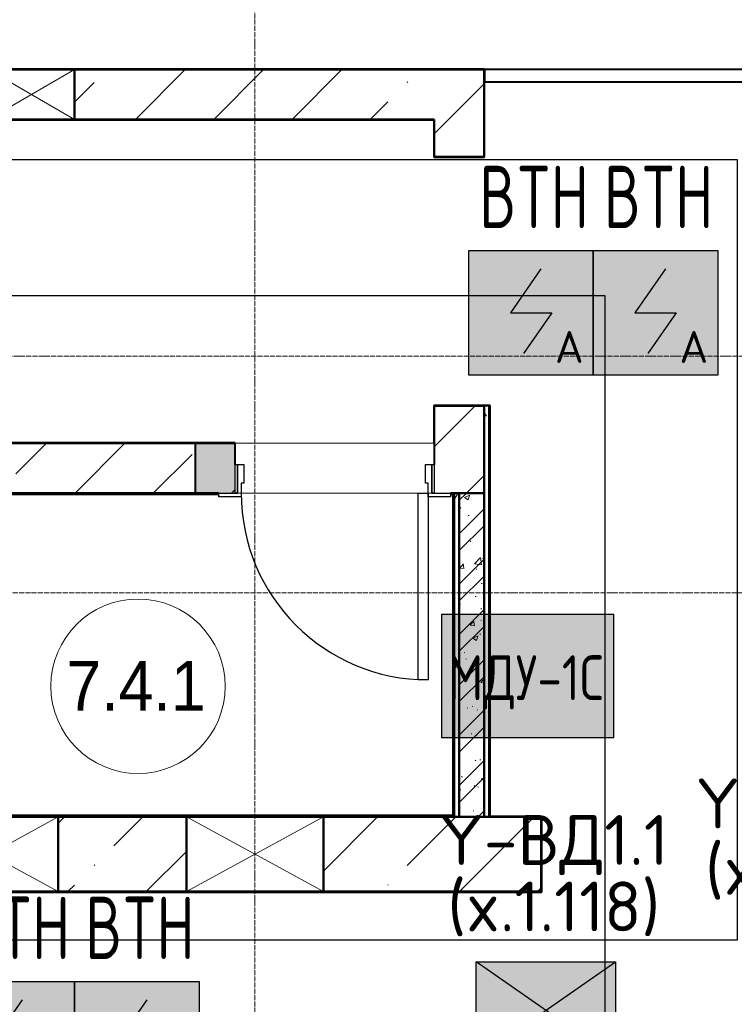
# Model space of a CAD drawing. Header units: millimetres. Extents: x -135639 to 224623, y -383017 to -59102.
# Tile 314 of 494: x 41269 to 44138, y -127774 to -123821. Entities that reach past the tile are written whole.
import ezdxf
from ezdxf.enums import TextEntityAlignment as Align

# ---------------------------------------------------------------- set-up
doc = ezdxf.new("R2010")
doc.units = ezdxf.units.MM
doc.linetypes.add('CONTINOUS', pattern=[0])
doc.linetypes.add('Линия сетки', pattern=[25, 20, -2.5, 0, -2.5])
for name, color, linetype, lineweight in [('#СПС_КЛ_R3', 190, 'Continuous', 30), ('A-010-A_ROOM', 7, 'Continuous', 20), ('A-200-M_WALL', 7, 'Continuous', 18), ('A-200-M_WALL_EXT', 7, 'Continuous', 18), ('A-200-M_WALL_INT', 7, 'Continuous', 18), ('A-200-M_WALL_PAT', 7, 'Continuous', 40), ('A-314-M_WINDOW', 7, 'Continuous', 18), ('A-325-M_DOOR', 7, 'Continuous', 18), ('A-325-M_DOOR__FRAME', 7, 'Continuous', 30), ('A-325-M_DOOR_OPENING', 7, 'Continuous', 18), ('A-325-M_DOOR_PANEL', 7, 'Continuous', 30), ('Z-030-M_GRID', 7, 'Continuous', 9), ('Z-060-M_DETAIL', 7, 'Continuous', 18), ('Арматура воздуховодов', 7, 'Continuous', 18), ('ОС', 5, 'Continuous', 25), ('ПС', 7, 'Continuous', 40), ('СС-011-ПОЖ-СИГНАЛИЗАЦИЯ', 1, 'Continuous', 30)]:
    doc.layers.add(name, color=color, linetype=linetype, lineweight=lineweight)
doc.layers.add('ССПС', color=5, linetype='Continuous')
doc.styles.add('1111', font='isocpeur.ttf')
doc.styles.add('Arial_2', font='arial.ttf', dxfattribs={"width": 0.9, "height": 400})
doc.styles.add('ISOCPEUR', font='isocpeur.ttf', dxfattribs={"height": 300})
pattern_1 = [(0, (0, 0), (406.4, 101.6), [33.528, -271.272, 33.528, -271.272, -1625.6]), (0, (0, 0), (406.4, 101.6), [-609.6, 33.528, -576.072, 33.528, -271.272, -711.2]), (0, (0, 0), (406.4, 101.6), [-1524, 33.528, -169.672, 33.528, -474.472]), (120, (152.4, 50.8), (-291.18818, 301.15272), [33.528, -271.272, 33.528, -271.272, -1625.6]), (120, (152.4, 50.8), (-291.18818, 301.15272), [-609.6, 33.528, -576.072, 33.528, -271.272, -711.2]), (120, (152.4, 50.8), (-291.18818, 301.15272), [-1524, 33.528, -169.672, 33.528, -474.472]), (240, (203.2, 254), (-115.21182, -402.75272), [33.528, -271.272, 33.528, -271.272, -1625.6]), (240, (203.2, 254), (-115.21182, -402.75272), [-609.6, 33.528, -576.072, 33.528, -271.272, -711.2]), (240, (203.2, 254), (-115.21182, -402.75272), [-1524, 33.528, -169.672, 33.528, -474.472])]
pattern_2 = [(45, (0, 0), (-314.309, 314.309), []), (45, (314.3, 0), (-314.309, 314.309), [555.625, -111.125, 3.353, -107.772])]

# ---------------------------------------------------------------- blocks, each defined once
blk = doc.blocks.new('101_Дверь_Однопольная - _ПЧ_Мет_700х2000_Служеб помещения_угловая коробка_EI30_Пр-V34-B1_-7_650_')
at = {"layer": 'A-325-M_DOOR', "color": 253, "lineweight": 30, "true_color": 0xaaaaaa}
for p, q in [((-400, 100), (-390, 100)), ((-400, -15), (-400, 100)), ((-390, 100), (-390, -15)), ((390, -15), (390, 100)), ((390, 100), (400, 100)), ((400, 100), (400, -15)), ((-390, -15), (-400, -15)), ((400, -15), (390, -15))]:
    blk.add_line(p, q, dxfattribs=at)
at = {"layer": 'A-325-M_DOOR__FRAME', "color": 253, "true_color": 0xaaaaaa}
for p, q in [((-465, 115), (-375, 115)), ((-465, 100), (-465, 115)), ((-390, 100), (-465, 100)), ((-390, -15), (-390, 100)), ((-375, 115), (-375, 60)), ((375, 115), (465, 115)), ((375, 60), (375, 115)), ((390, 100), (390, -15)), ((465, 100), (390, 100)), ((465, 115), (465, 100)), ((-375, 60), (-365, 60)), ((-365, 60), (-365, -15)), ((365, 60), (375, 60)), ((365, -15), (365, 60)), ((-365, -15), (-390, -15)), ((390, -15), (365, -15))]:
    blk.add_line(p, q, dxfattribs=at)
at = {"layer": 'A-325-M_DOOR_PANEL', "color": 253, "true_color": 0xaaaaaa}
for p, q in [((-375, 850), (-335, 850)), ((-375, 100), (-375, 850)), ((-335, 850), (-335, 100)), ((-335, 100), (-375, 100))]:
    blk.add_line(p, q, dxfattribs=at)
blk.add_arc((-375, 100), 750, 0, 90, dxfattribs=at)
blk = doc.blocks.new('135_SLK_GD_AR_rvt-1-B1_-7_650_')
at = {"layer": 'A-200-M_WALL_PAT', "lineweight": 9, "true_color": 0xaaaaaa}
h = blk.add_hatch(dxfattribs=at)
h.set_pattern_fill('FP_11', color=253, style=0, pattern_type=2)
h.set_pattern_definition(pattern_1)
h.paths.add_polyline_path([(51290, 65800), (51290, 67450), (51270, 67450), (51270, 65800)])
at = {"layer": 'A-200-M_WALL_PAT', "lineweight": 18, "true_color": 0xcbcbcb}
blk.add_hatch(color=9, dxfattribs=at).paths.add_polyline_path([(50270, 67100), (50270, 67300), (50110, 67300), (50110, 67100), (50205, 67100)])
at = {"layer": 'A-200-M_WALL_PAT', "lineweight": 9, "true_color": 0xaaaaaa}
h = blk.add_hatch(dxfattribs=at)
h.set_pattern_fill('FP_11', color=253, style=0, pattern_type=2)
h.set_pattern_definition(pattern_1)
h.paths.add_polyline_path([(51150, 65800), (51170, 65800), (51170, 67100), (51150, 67100), (51150, 65805)])
h = blk.add_hatch(dxfattribs=at)
h.set_pattern_fill('FP_1', color=253, style=0, pattern_type=2)
h.set_pattern_definition([(50, (0, 0), (218.62117, -19.1268), [22.86, -251.46]), (355, (0, 0), (-42.2919, 229.2684), [18.288, -201.168]), (100.451, (18.22, -1.6), (176.3311, 210.13963), [19.428, -213.708]), (46.184, (0, 60.96), (325.29495, -50.4516), [34.29, -377.19]), (96.636, (27.1, 56.76), (284.883, 296.9127), [29.142, -320.562]), (351.184, (0, 60.96), (284.8858, 296.9107), [27.432, -301.752]), (21, (30.48, 45.72), (181.93753, -122.71832), [22.86, -251.46]), (326, (30.48, 45.72), (74.1622, 221.0262), [18.288, -201.168]), (71.451, (45.64, 35.5), (256.10035, 98.30526), [19.428, -213.708]), (37.5, (0, 0), (3.70639, 101.465895), [3.353, -195.377, 3.353, -200.863, -201.93]), (37.5, (0, 0), (3.70639, 101.465895), [-402.946, 3.353, -198.577]), (7.5, (0, 0), (80.18358, 120.21653), [3.353, -113.081, 3.353, -190.805, -76.962]), (7.5, (0, 0), (80.18358, 120.21653), [-310.591, 3.353, -73.609]), (327.5, (-67.97, 0), (162.70865, -6.87497), [3.353, -72.847, 3.353, -234.391, -315.468]), (327.5, (-67.97, 0), (162.70865, -6.87497), [-313.944, 3.353, -312.115]), (317.5, (-98.45, 0), (177.75468, 30.51183), [3.353, -95.707, 3.353, -154.534, -224.028]), (317.5, (-98.45, 0), (177.75468, 30.51183), [-256.946, 3.353, -220.675])])
h.paths.add_polyline_path([(51270, 65800), (51270, 67100), (51170, 67100), (51170, 65800)])
h = blk.add_hatch(dxfattribs=at)
h.set_pattern_fill('FP_2', color=253, style=0, pattern_type=2)
h.set_pattern_definition([(45, (0, 0), (-101.02788, 101.02788), []), (45, (67.35, 0), (-101.02788, 101.02788), [])])
h.paths.add_polyline_path([(51270, 65800), (51270, 67100), (51170, 67100), (51170, 65800)])
at = {"layer": 'A-200-M_WALL', "color": 253, "lineweight": 40, "true_color": 0xaaaaaa}
for p, q in [((51272, 68800), (51272, 68750)), ((51290, 67450), (51270, 67450)), ((51290, 67452), (51290, 67450)), ((51290, 65800), (51290, 67450)), ((50110, 67300), (50110, 67100)), ((50270, 67300), (50110, 67300)), ((50110, 67300), (50270, 67300)), ((50270, 67215), (50270, 67300)), ((50110, 67100), (50205, 67100)), ((50205, 67100), (50110, 67100)), ((51150, 67100), (51150, 65805)), ((51170, 67100), (51170, 65805)), ((51170, 65805), (51170, 67100)), ((51150, 65805), (51150, 65800)), ((51170, 65800), (51170, 65805))]:
    blk.add_line(p, q, dxfattribs=at)
at = {"layer": 'A-200-M_WALL_INT', "color": 253, "lineweight": 40, "true_color": 0xaaaaaa}
for p, q in [((51270, 68802), (45370, 68802)), ((49625, 68800), (51270, 68800)), ((51270, 68800), (51270, 68802)), ((51272, 68800), (51270, 68800)), ((51270, 68800), (51270, 68750)), ((52600, 68800), (51272, 68800)), ((51270, 68750), (51270, 68450)), ((51272, 68750), (52600, 68750)), ((51272, 68448), (51272, 68750)), ((45368, 68598), (51068, 68598)), ((51068, 68600), (49625, 68600)), ((51070, 68600), (51068, 68600)), ((51068, 68598), (51068, 68450)), ((51070, 68450), (51070, 68600)), ((51068, 68450), (51068, 68448)), ((51068, 68448), (51270, 68448)), ((51270, 68450), (51070, 68450)), ((51270, 68448), (51272, 68448)), ((51290, 67452), (51068, 67452)), ((51068, 67452), (51068, 67450)), ((51068, 67450), (51068, 67302)), ((51070, 67450), (51270, 67450)), ((51070, 67302), (51070, 67450)), ((51270, 67450), (51270, 65800)), ((51295, 67452), (51290, 67452)), ((51295, 67450), (51295, 67452)), ((51295, 65800), (51295, 67450)), ((50270, 67302), (48450, 67302)), ((48450, 67300), (50110, 67300)), ((50270, 67300), (50270, 67302)), ((51068, 67302), (51070, 67302)), ((50110, 67100), (48570, 67100)), ((48575, 67095), (50205, 67095)), ((51145, 67100), (51135, 67100)), ((51135, 67095), (51145, 67095)), ((51170, 67100), (51145, 67100)), ((51145, 67095), (51145, 65805)), ((51270, 67100), (51170, 67100)), ((51270, 65800), (51270, 67100)), ((51145, 65805), (48575, 65805)), ((51170, 65805), (51170, 65800)), ((49560, 65800), (50075, 65800)), ((50625, 65800), (51150, 65800)), ((51150, 65800), (51170, 65800)), ((51170, 65800), (51270, 65800)), ((51270, 65800), (51295, 65800)), ((51502, 65802), (51295, 65802)), ((51295, 65802), (51295, 65800)), ((51295, 65800), (51500, 65800)), ((51500, 65800), (51500, 65500)), ((51502, 65800), (51502, 65802)), ((51502, 65500), (51502, 65800)), ((48595, 65498), (51502, 65498)), ((50075, 65500), (49560, 65500)), ((51500, 65500), (50625, 65500)), ((51502, 65498), (51502, 65500))]:
    blk.add_line(p, q, dxfattribs=at)
at = {"layer": 'A-325-M_DOOR', "color": 253, "lineweight": 18, "true_color": 0xaaaaaa, "rotation": 180}
blk.add_blockref('101_Дверь_Однопольная - _ПЧ_Мет_700х2000_Служеб помещения_угловая коробка_EI30_Пр-V34-B1_-7_650_', (50670, 67200), dxfattribs=at)
blk = doc.blocks.new('231_ADSK_Дверь_Проем - ADSK_Дверь_Проем-1874153-B1_-7_650_')
at = {"layer": 'A-325-M_DOOR_OPENING', "color": 253, "true_color": 0xaaaaaa}
for p, q in [((-400, 100), (400, 100)), ((-400, -100), (400, -100))]:
    blk.add_line(p, q, dxfattribs=at)
blk = doc.blocks.new('231_Отверстие прямоуг _Окно_Стена_ - Отверстие-2324275-B1_-7_650_')
at = {"layer": 'A-314-M_WINDOW', "color": 253, "lineweight": 50, "true_color": 0xaaaaaa}
for p, q in [((-150, -150), (-150, 150)), ((-150, 150), (400, 150)), ((400, 150), (400, -150)), ((400, -150), (-150, -150))]:
    blk.add_line(p, q, dxfattribs=at)
at = {"layer": 'Z-060-M_DETAIL', "color": 253, "true_color": 0xaaaaaa}
for p, q in [((-150, 150), (-150, -150)), ((400, 150), (-150, 150)), ((400, 150), (-150, -150)), ((-150, 150), (400, -150)), ((400, 150), (400, -150)), ((-150, -150), (400, -150))]:
    blk.add_line(p, q, dxfattribs=at)
blk = doc.blocks.new('231_Отверстие прямоуг _Окно_Стена_ - Отверстие-2239977-B1_-7_650_')
at = {"layer": 'A-314-M_WINDOW', "color": 253, "lineweight": 50, "true_color": 0xaaaaaa}
for p, q in [((-47.5, -100), (-47.5, 100)), ((-47.5, 100), (297.5, 100)), ((297.5, 100), (297.5, -100)), ((297.5, -100), (-47.5, -100))]:
    blk.add_line(p, q, dxfattribs=at)
at = {"layer": 'Z-060-M_DETAIL', "color": 253, "true_color": 0xaaaaaa}
for p, q in [((-47.5, 100), (-47.5, -100)), ((297.5, 100), (-47.5, 100)), ((297.5, 100), (-47.5, -100)), ((-47.5, 100), (297.5, -100)), ((297.5, 100), (297.5, -100)), ((-47.5, -100), (297.5, -100))]:
    blk.add_line(p, q, dxfattribs=at)
blk = doc.blocks.new('135_SLK_K1-2-3_KR_rvt-1-B1_-7_650_')
at = {"layer": 'A-200-M_WALL_PAT', "lineweight": 9, "true_color": 0xaaaaaa}
h = blk.add_hatch(dxfattribs=at)
h.set_pattern_fill('FP_20', color=253, style=0, pattern_type=2)
h.set_pattern_definition(pattern_2)
h.paths.add_polyline_path([(51270, 68600), (51270, 68800), (49625, 68800), (49625, 68600), (51070, 68600)])
h.paths.add_polyline_path([(48736.8, 68600), (49280, 68600), (49280, 68800), (45370, 68800), (45370, 68600), (46853.8, 68600)])
h = blk.add_hatch(dxfattribs=at)
h.set_pattern_fill('FP_20', color=253, style=0, pattern_type=2)
h.set_pattern_definition(pattern_2)
h.paths.add_polyline_path([(51270, 68450), (51270, 68600), (51070, 68600), (51070, 68450)])
h = blk.add_hatch(dxfattribs=at)
h.set_pattern_fill('FP_20', color=253, style=0, pattern_type=2)
h.set_pattern_definition(pattern_2)
h.paths.add_polyline_path([(51270, 67300), (51270, 67450), (51070, 67450), (51070, 67300)])
h = blk.add_hatch(dxfattribs=at)
h.set_pattern_fill('FP_20', color=253, style=0, pattern_type=2)
h.set_pattern_definition(pattern_2)
h.paths.add_polyline_path([(50205, 67100), (50270, 67100), (50270, 67300), (48450, 67300), (48450, 67100), (48736.8, 67100)])
h.paths.add_polyline_path([(46853.8, 67100), (47650, 67100), (47650, 67300), (44999.5, 67300), (45075.5, 67200.4), (45150.3, 67100)])
h = blk.add_hatch(dxfattribs=at)
h.set_pattern_fill('FP_20', color=253, style=0, pattern_type=2)
h.set_pattern_definition(pattern_2)
h.paths.add_polyline_path([(51070, 67100), (51270, 67100), (51270, 67300), (51070, 67300), (51070, 67215)])
h = blk.add_hatch(dxfattribs=at)
h.set_pattern_fill('FP_20', color=253, style=0, pattern_type=2)
h.set_pattern_definition(pattern_2)
h.paths.add_polyline_path([(49560, 65500), (50075, 65500), (50075, 65800), (49560, 65800), (49560, 65691.3)])
h.paths.add_polyline_path([(50625, 65500), (51500, 65500), (51500, 65800), (50625, 65800), (50625, 65751)])
h.paths.add_polyline_path([(47650, 65500), (47650, 65800), (45983.5, 65800), (46046.5, 65683.9), (46085.5, 65611.1), (46143.5, 65500), (46853.8, 65500)])
h.paths.add_polyline_path([(49010, 65500), (49010, 65800), (48450, 65800), (48450, 65500), (48736.8, 65500)])
at = {"layer": 'A-200-M_WALL_EXT', "color": 253, "lineweight": 40, "true_color": 0xaaaaaa}
for p, q in [((51270, 68800), (49625, 68800)), ((51270, 68600), (51270, 68800)), ((49625, 68600), (51070, 68600)), ((51070, 68600), (51070, 68450)), ((51270, 68450), (51270, 68600)), ((51070, 68450), (51270, 68450)), ((51270, 67450), (51070, 67450)), ((51070, 67450), (51070, 67300)), ((51270, 67300), (51270, 67450)), ((50270, 67300), (48450, 67300)), ((50270, 67215), (50270, 67300)), ((51070, 67300), (51070, 67215)), ((51270, 67100), (51270, 67300)), ((48515, 67100), (50205, 67100)), ((51135, 67100), (51270, 67100)), ((50075, 65800), (49560, 65800)), ((51500, 65800), (50625, 65800)), ((51500, 65500), (51500, 65800)), ((49560, 65500), (50075, 65500)), ((50625, 65500), (51500, 65500))]:
    blk.add_line(p, q, dxfattribs=at)
at = {"layer": 'A-314-M_WINDOW', "color": 253, "lineweight": 18, "true_color": 0xaaaaaa}
for name, p in [('231_Отверстие прямоуг _Окно_Стена_ - Отверстие-2239977-B1_-7_650_', (49327.5, 68700)), ('231_Отверстие прямоуг _Окно_Стена_ - Отверстие-2324275-B1_-7_650_', (49160, 65650)), ('231_Отверстие прямоуг _Окно_Стена_ - Отверстие-2324275-B1_-7_650_', (50225, 65650))]:
    blk.add_blockref(name, p, dxfattribs=at)
at = {"layer": 'A-325-M_DOOR', "color": 253, "lineweight": 18, "true_color": 0xaaaaaa}
blk.add_blockref('231_ADSK_Дверь_Проем - ADSK_Дверь_Проем-1874153-B1_-7_650_', (50670, 67200), dxfattribs=at)
blk = doc.blocks.new('050_Марка_Помещение - Номер-620969-B1_-7_650_')
at = {"layer": 'A-010-A_ROOM', "color": 253, "true_color": 0xaaaaaa}
blk.add_circle((0, 0), 3.5, dxfattribs=at)
blk = doc.blocks.new('-1 эт')
at = {"layer": 'Z-030-M_GRID', "color": 253, "linetype": 'Линия сетки', "true_color": 0xaaaaaa}
for p, q in [((50350, -19698), (50350, 89253)), ((155950.9, 67650), (-3682.2, 67650)), ((155947.6, 66700), (-3682.2, 66700))]:
    blk.add_line(p, q, dxfattribs=at)
at = {"lineweight": 5}
for name in ['135_SLK_GD_AR_rvt-1-B1_-7_650_', '135_SLK_K1-2-3_KR_rvt-1-B1_-7_650_']:
    blk.add_blockref(name, (0, 0), dxfattribs=at)
at = {"layer": 'A-010-A_ROOM', "color": 253, "true_color": 0xaaaaaa, "xscale": 99.99999999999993, "yscale": 99.99999999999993, "zscale": 99.99999999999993}
blk.add_blockref('050_Марка_Помещение - Номер-620969-B1_-7_650_', (49880.6, 66324.4), dxfattribs=at)
at = {"layer": 'A-010-A_ROOM', "color": 253, "lineweight": 9, "true_color": 0xaaaaaa, "insert": (49592.9, 66426.1), "char_height": 200, "width": 692.658, "attachment_point": 1, "style": 'Arial_2'}
blk.add_mtext('7.4.1', dxfattribs=at)
blk = doc.blocks.new('*U4706')
at = {"lineweight": 35, "true_color": 0xffffff}
h = blk.add_hatch(color=7, dxfattribs=at)
h.dxf.hatch_style = 1
h.paths.add_polyline_path([(0, 499.6), (0, 0), (499.6, 0), (499.6, 499.6)])
at = {"color": 1, "linetype": 'ByBlock', "lineweight": -2}
for p, q in [((289.5, 426.3), (166.9, 249.8)), ((166.9, 249.8), (332.7, 249.8)), ((332.7, 249.8), (219.3, 86.3))]:
    blk.add_line(p, q, dxfattribs=at)
at = {"color": 1, "linetype": 'ByBlock', "lineweight": -2, "ltscale": 0.1}
blk.add_lwpolyline([(0, 499.6), (499.6, 499.6), (499.6, 0), (0, 0)], close=True, dxfattribs=at)
at = {"color": 1, "linetype": 'ByBlock', "lineweight": -2, "ltscale": 1000, "style": '1111'}
blk.add_text('A', height=128.1, dxfattribs=at).set_placement((403.4, 49.2), align=Align.CENTER)
at = {"color": 0, "linetype": 'ByBlock', "lineweight": -2, "style": '1111'}
blk.add_attdef('INDEX', (-63.3, -234.7), '', height=125, dxfattribs=at)
at = {"color": 0, "linetype": 'ByBlock', "lineweight": -2, "style": '1111', "flags": 1}
for tag, p in [('NAME_DEVICE', (-64.1, -421.2)), ('NUM_POM', (-81.6, -847))]:
    blk.add_attdef(tag, p, '', height=125, dxfattribs=at)
at = {"color": 0, "linetype": 'ByBlock', "lineweight": -2, "style": '1111', "width": 0.7}
blk.add_attdef('NUM_DEVICE', (-64.1, -629.5), '', height=125, dxfattribs=at)
blk = doc.blocks.new('*U4714')
at = {"linetype": 'ByBlock', "lineweight": -2, "ltscale": 100}
h = blk.add_hatch(color=0, dxfattribs=at)
h.dxf.hatch_style = 1
h.paths.add_polyline_path([(0, 0), (139.7, 97.2), (0, 194.4)])
h.paths.add_polyline_path([(139.7, 97.2), (279.5, 0), (279.5, 194.4)])
at = {"linetype": 'CONTINOUS', "lineweight": 30, "ltscale": 100, "true_color": 0xffffff}
h = blk.add_hatch(color=7, dxfattribs=at)
h.dxf.hatch_style = 1
h.paths.add_polyline_path([(0, 194.4), (139.7, 97.2), (279.5, 194.4)])
h.paths.add_polyline_path([(0, 0), (279.5, 0), (139.7, 97.2)])
at = {"color": 0, "linetype": 'ByBlock', "lineweight": -2, "ltscale": 100}
for p, q in [((0, 194.4), (279.5, 0)), ((279.5, 194.4), (0, 0))]:
    blk.add_line(p, q, dxfattribs=at)
blk.add_lwpolyline([(279.5, 0), (0, 0), (0, 194.4), (279.5, 194.4)], close=True, dxfattribs=at)
blk = doc.blocks.new('ger')
at = {"lineweight": 40, "ltscale": 2, "true_color": 0xffffff}
h = blk.add_hatch(color=7, dxfattribs=at)
h.dxf.hatch_style = 1
h.paths.add_polyline_path([(491036.1, -67335.5), (491036.1, -66842.7), (490344.7, -66842.7), (490344.7, -67335.5)])
at = {"layer": 'ОС', "color": 1, "lineweight": 30}
blk.add_lwpolyline([(491036.1, -66842.7), (490344.7, -66842.7), (490344.7, -67335.5), (491036.1, -67335.5)], close=True, dxfattribs=at)
at = {"layer": 'ССПС', "color": 1, "lineweight": -2, "ltscale": 1000, "style": '1111', "width": 0.8}
blk.add_text('МДУ-1С', height=180, dxfattribs=at).set_placement((490370.6, -67185.8))

msp = doc.modelspace()

# ---------------------------------------------------------------- linework, layer by layer
at = {"layer": '#СПС_КЛ_R3', "lineweight": 30}
msp.add_lwpolyline([(9665.4, -112761), (19933.1, -112761), (19933.1, -111987.8), (28543.4, -111987.8), (28543.4, -113648.2), (36449.8, -113648.2), (36449.8, -112640.5), (37204, -112640.5), (37204, -112875.9), (36670.6, -112875.9), (36670.6, -113831.7), (35323.3, -113831.7), (35323.3, -121125.3), (37150.8, -121125.3), (37150.8, -124382.9), (44149.5, -124382.9), (44149.5, -127515.8), (40538.8, -127515.8), (40538.8, -134422.3), (63531.5, -134422.3), (63531.5, -142519.4), (68464.5, -142519.4)], dxfattribs=at)
at = {"layer": 'СС-011-ПОЖ-СИГНАЛИЗАЦИЯ', "lineweight": 30}
msp.add_lwpolyline([(44884.6, -117337.8), (44884.6, -124868.7), (46271.9, -124868.7), (46271.9, -125927.8), (44387.3, -125927.8), (44387.3, -128278.3), (43057.1, -128278.3), (43057.1, -131334.5), (42392.4, -131334.5), (42392.4, -128278.3), (41253.1, -128278.3), (41253.1, -127910.1), (43619.2, -127910.1), (43619.2, -124930.1), (37044.5, -124930.1), (37044.5, -123935.5), (36407.1, -123935.5), (36407.1, -120987.5)], dxfattribs=at)

# ---------------------------------------------------------------- block references
msp.add_blockref('-1 эт', (-8136.8, -192821.5))
at = {"layer": 'Арматура воздуховодов', "lineweight": 30}
msp.add_blockref('ger', (-447382.2, -59366.9), dxfattribs=at)
at = {"layer": 'ПС', "color": 7, "linetype": 'CONTINOUS', "lineweight": 30, "ltscale": 100}
ref = msp.add_blockref('*U4706', (43071.9, -125248.4), dxfattribs=dict(at, xscale=1.000736, yscale=1.000736, zscale=1.000736))
ref.add_attrib('NUM_DEVICE', 'BTH', dxfattribs={"layer": '0', "color": 0, "linetype": 'ByBlock', "lineweight": -2, "ltscale": 100, "height": 250.18, "style": '1111', "width": 0.7}).set_placement((43333.7, -124657.8), align=Align.CENTER)
ref = msp.add_blockref('*U4706', (43571.9, -125248.4), dxfattribs=dict(at, xscale=1.000736, yscale=1.000736, zscale=1.000736))
ref.add_attrib('NUM_DEVICE', 'BTH', dxfattribs={"layer": '0', "color": 0, "linetype": 'ByBlock', "lineweight": -2, "ltscale": 100, "height": 250.18, "style": '1111', "width": 0.7}).set_placement((43833.7, -124657.8), align=Align.CENTER)
ref = msp.add_blockref('*U4706', (40989.2, -128182.3), dxfattribs=dict(at, xscale=1.000736, yscale=1.000736, zscale=1.000736))
ref.add_attrib('NUM_DEVICE', 'BTH', dxfattribs={"layer": '0', "color": 0, "linetype": 'ByBlock', "lineweight": -2, "ltscale": 100, "height": 250.18, "style": '1111', "width": 0.7}).set_placement((41250.9, -127591.8), align=Align.CENTER)
ref = msp.add_blockref('*U4706', (41489.2, -128182.3), dxfattribs=dict(at, xscale=1.000736, yscale=1.000736, zscale=1.000736))
ref.add_attrib('NUM_DEVICE', 'BTH', dxfattribs={"layer": '0', "color": 0, "linetype": 'ByBlock', "lineweight": -2, "ltscale": 100, "height": 250.18, "style": '1111', "width": 0.7}).set_placement((41750.9, -127591.8), align=Align.CENTER)
at = {"layer": 'ПС', "color": 46, "linetype": 'Continuous', "lineweight": 30, "ltscale": 100, "xscale": 2, "yscale": 2, "zscale": 2, "rotation": 180}
msp.add_blockref('*U4714', (43661.2, -127602.8), dxfattribs=at)

# ---------------------------------------------------------------- texts
at = {"color": 7, "linetype": 'Continuous', "char_height": 200, "attachment_point": 1, "line_spacing_factor": 1.1, "style": 'ISOCPEUR'}
for s, insert in [('\\pxsm0.8,qc;{\\C256;Y-ПД1.1\\P(x.1.118)}', (44041.4, -126867.3)), ('\\pxsm0.8,qc;{\\C256;Y-ВД1.1\\P(x.1.118)}', (43006.5, -127014.1))]:
    msp.add_mtext_dynamic_manual_height_columns(s, width=813.716, gutter_width=2478.4, heights=[735.9], dxfattribs=dict(at, insert=insert))

doc.saveas('drawing.dxf')
